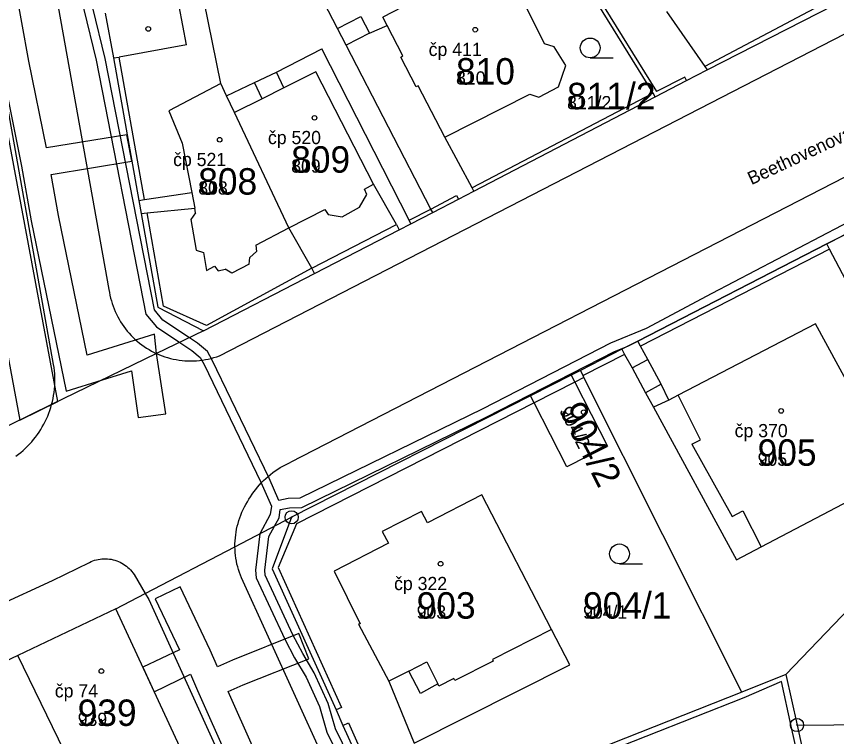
# Model space of a CAD drawing. Extents: x -763628 to -761565, y -976033 to -973833.
# Drawn here: x -762085.7 to -762023.6, y -974747.7 to -974693.2 of the extents above; entities that cross this region are included whole.
import ezdxf

# ---------------------------------------------------------------- set-up
doc = ezdxf.new("R2010")
doc.units = 0
for name, color, linetype in [('KN_cisla parcel 1000', 7, 'Continuous'), ('KN_cisla parcel 500', 7, 'Continuous'), ('KN_cisla popisna 500', 7, 'Continuous'), ('KN_hranice parcel', 7, 'Continuous'), ('KN_popisy', 7, 'Continuous'), ('KN_vecna bremena', 7, 'Continuous'), ('KN_vnitrni kresba parcel', 7, 'Continuous'), ('KN_znacky bodu BP', 7, 'Continuous'), ('KN_znacky budov', 7, 'Continuous'), ('KN_znacky kultur', 7, 'Continuous')]:
    doc.layers.add(name, color=color, linetype=linetype)

msp = doc.modelspace()

# ---------------------------------------------------------------- linework, layer by layer
at = {"layer": 'KN_hranice parcel'}
for p, q in [((-762051.03, -974706.45), (-762037.3, -974699.3)), ((-762020.74, -974708.62), (-762024.3, -974710.44)), ((-762024.3, -974710.44), (-762038.61, -974717.79)), ((-762071.48, -974717.01), (-762063.09, -974712.69)), ((-762038.61, -974717.79), (-762039.81, -974718.4)), ((-762039.81, -974718.4), (-762042.95, -974720.01)), ((-762042.95, -974720.01), (-762043.65, -974720.37)), ((-762043.65, -974720.37), (-762046.72, -974721.93)), ((-762046.72, -974721.93), (-762064.82, -974731.13)), ((-762078.14, -974738.06), (-762085.54, -974741.6)), ((-762085.54, -974741.6), (-762095.9, -974746.39)), ((-762027.4, -974743.04), (-762030.74, -974744.37)), ((-762027.4, -974743.04), (-762026.55, -974746.85)), ((-762030.74, -974744.37), (-762050.34, -974752.09)), ((-762026.55, -974746.85), (-762023.58, -974760.03))]:
    msp.add_line(p, q, dxfattribs=at)
for points in [[(-762054.13, -974708.07), (-762054.27, -974707.8), (-762060.69, -974695.41), (-762061.34, -974694.14), (-762063.74, -974689.5), (-762063.94, -974689.12)], [(-762051.03, -974706.45), (-762051.16, -974706.19), (-762053.23, -974702.36), (-762046.78, -974699.11), (-762046.11, -974699.33), (-762044.61, -974698.55), (-762044.05, -974696.94), (-762044.94, -974695.52), (-762045.68, -974695.31), (-762047.15, -974692.3), (-762043.49, -974690.08), (-762043.13, -974689.86)], [(-762037.3, -974699.3), (-762037.44, -974699.03), (-762043.13, -974689.86)], [(-762063.09, -974712.69), (-762063.3, -974712.28), (-762065.03, -974709.22), (-762069.14, -974700.49), (-762069.74, -974699.23), (-762070.18, -974698.29), (-762071.45, -974692.1), (-762071.54, -974691.66)], [(-762037.3, -974699.3), (-762034.91, -974698.07), (-762033.35, -974697.27), (-762023.72, -974692.34)], [(-762078.93, -974692.97), (-762078.32, -974696.37), (-762076.4, -974707.16), (-762076.22, -974708.14), (-762074.96, -974715.24), (-762071.48, -974717.01)], [(-762054.13, -974708.07), (-762052.19, -974707.06), (-762051.03, -974706.45)], [(-762063.09, -974712.69), (-762056.67, -974709.38), (-762055.78, -974708.92), (-762054.13, -974708.07)], [(-762017.9, -974714.1), (-762021.41, -974715.92), (-762024.09, -974710.84), (-762024.3, -974710.44)], [(-762039.81, -974718.4), (-762039.61, -974718.8), (-762039.03, -974719.83), (-762038.01, -974721.7), (-762037.42, -974722.8), (-762031.14, -974734.35), (-762029.26, -974733.37), (-762018.91, -974727.95), (-762025.16, -974716.49), (-762035.55, -974721.9), (-762036.26, -974722.27), (-762036.83, -974721.06), (-762037.84, -974719.19), (-762038.41, -974718.19), (-762038.61, -974717.79)], [(-762071.48, -974717.01), (-762075.04, -974718.74), (-762082.99, -974722.6), (-762087.84, -974724.96)], [(-762030.74, -974744.37), (-762042.68, -974720.54), (-762042.75, -974720.41), (-762042.95, -974720.01)], [(-762043.65, -974720.37), (-762043.38, -974720.9), (-762040.91, -974725.76), (-762043.98, -974727.32), (-762046.45, -974722.46), (-762046.72, -974721.93)], [(-762054.98, -974730.68), (-762057.97, -974732.21), (-762057.48, -974733.08), (-762061.61, -974735.2), (-762059.64, -974739.19), (-762059.76, -974739.22), (-762057.45, -974743.54), (-762055.54, -974748.23), (-762043.76, -974742.3), (-762045.14, -974739.63), (-762050.42, -974729.44), (-762054.54, -974731.56), (-762054.98, -974730.68)], [(-762078.14, -974738.06), (-762075.9, -974736.9), (-762069.11, -974733.36), (-762064.82, -974731.13)], [(-762064.82, -974731.13), (-762066.3, -974735.04), (-762061.45, -974745.71), (-762060.93, -974746.88), (-762057.31, -974754.84)], [(-762018.59, -974733.84), (-762018.9, -974734.17), (-762027.4, -974743.04)], [(-762069.41, -974757.19), (-762070.32, -974754.66), (-762073.29, -974748.51), (-762078.14, -974738.06)], [(-762076.56, -974760.79), (-762078.35, -974756.82), (-762080.64, -974751.69), (-762081.16, -974750.61), (-762085.54, -974741.6)], [(-762026.55, -974746.85), (-762018.18, -974746.79), (-762017.72, -974746.78)]]:
    msp.add_lwpolyline(points, dxfattribs=at)
at = {"layer": 'KN_vecna bremena'}
for points in [[(-761988.76, -974691.06), (-762016.29, -974705.31), (-762021.52, -974708.2), (-762033, -974714.19), (-762037.98, -974716.84), (-762040.66, -974717.95), (-762050.35, -974722.91), (-762064.2, -974729.69), (-762065.07, -974729.71), (-762065.78, -974729.85), (-762066.52, -974728.18), (-762070.83, -974719.24), (-762071.18, -974718.59), (-762071.95, -974717.95), (-762072.56, -974717.54), (-762074.56, -974716.2), (-762075.21, -974715.43), (-762078.94, -974696.4), (-762079.87, -974692.57), (-762081.5, -974683.02), (-762085.24, -974663.7), (-762087.15, -974652.51)], [(-762085.92, -974663.82), (-762082.18, -974683.14), (-762080.55, -974692.71), (-762079.62, -974696.54), (-762075.87, -974715.75), (-762075.04, -974716.72), (-762073.29, -974717.89), (-762072.37, -974718.51), (-762071.74, -974719.05), (-762071.45, -974719.56), (-762067.16, -974728.48), (-762066.35, -974730.3), (-762066.45, -974730.92), (-762067.22, -974732.38), (-762067.56, -974735.13), (-762067.5, -974735.7), (-762065.34, -974740.35), (-762064.59, -974741.77), (-762063.72, -974743.22), (-762062.71, -974745.45), (-762062.16, -974747.4), (-762060.52, -974750.71)], [(-762088.46, -974707.47), (-762085.41, -974723.78), (-762082.52, -974722.37), (-762090.32, -974680.66)], [(-762086.79, -974697), (-762085.28, -974704.55), (-762084.55, -974708.69), (-762081.89, -974721.59), (-762079.13, -974720.73), (-762076.95, -974720.04), (-762076.45, -974723.59), (-762074.35, -974723.29), (-762075.04, -974718.74), (-762075.21, -974717.28), (-762080.29, -974718.87), (-762082.47, -974708.29), (-762083.02, -974705.18), (-762076.93, -974704.19), (-762077.29, -974702.18), (-762083.39, -974703.18), (-762084.71, -974696.6), (-762086.83, -974684.87)], [(-762064.04, -974730.39), (-762050.03, -974723.53), (-762040.36, -974718.59), (-762039.37, -974718.18), (-762038.61, -974717.79), (-762024.3, -974710.44), (-762021.88, -974709.2), (-762015.95, -974705.93), (-761988.54, -974691.72)], [(-762059.9, -974750.39), (-762061.5, -974747.14), (-762062.05, -974745.21), (-762063.1, -974742.9), (-762063.98, -974741.43), (-762064.72, -974740.03), (-762066.82, -974735.5), (-762066.86, -974735.13), (-762066.54, -974732.59), (-762066.12, -974731.81), (-762065.77, -974731.16), (-762065.68, -974730.55), (-762064.99, -974730.41), (-762064.04, -974730.39)], [(-762073.26, -974736.39), (-762075.16, -974737.29), (-762073.32, -974741.15), (-762076.09, -974742.48), (-762075.23, -974744.33), (-762072.48, -974743.01), (-762071.95, -974744.24), (-762069.61, -974749.51)], [(-762067.69, -974748.67), (-762069.62, -974744.32), (-762068.5, -974743.82), (-762063.52, -974741.83), (-762064.28, -974739.93), (-762069.3, -974741.94), (-762070.44, -974742.45), (-762070.98, -974741.19), (-762073.26, -974736.39)]]:
    msp.add_lwpolyline(points, dxfattribs=at)
at = {"layer": 'KN_vnitrni kresba parcel'}
for p, q in [((-762092.3, -974638.03), (-762078.65, -974713.9)), ((-762082.84, -974719.57), (-762097.31, -974638.55)), ((-762070.28, -974718.91), (-761967.13, -974665.79)), ((-762049.68, -974678.8), (-762037.19, -974698.9)), ((-761987.98, -974687.41), (-762064.87, -974726.96)), ((-762023.94, -974691.92), (-762033.53, -974697.01)), ((-762072.79, -974695.38), (-762073.33, -974692.44)), ((-762056.44, -974692.53), (-762057.9, -974693.29)), ((-762061.34, -974694.14), (-762059.57, -974693.23)), ((-762059.57, -974693.23), (-762058.92, -974694.49)), ((-762057.59, -974693.9), (-762057.9, -974693.29)), ((-762036.43, -974692.86), (-762033.53, -974697.01)), ((-762058.92, -974694.49), (-762057.59, -974693.9)), ((-762056.39, -974696.22), (-762057.59, -974693.9)), ((-762058.92, -974694.49), (-762060.69, -974695.41)), ((-762072.79, -974695.38), (-762077.88, -974696.3)), ((-762065.97, -974697.45), (-762062.54, -974695.69)), ((-762055.93, -974708.64), (-762062.54, -974695.69)), ((-762078.32, -974696.37), (-762077.88, -974696.3)), ((-762075.95, -974707.09), (-762077.88, -974696.3)), ((-762056.56, -974696.3), (-762056.39, -974696.22)), ((-762055.38, -974698.55), (-762056.56, -974696.3)), ((-762033.53, -974697.01), (-762033.35, -974697.27)), ((-762067.63, -974698.23), (-762065.97, -974697.45)), ((-762065.41, -974698.62), (-762065.97, -974697.45)), ((-762062.99, -974697.41), (-762065.41, -974698.62)), ((-762058.63, -974705.92), (-762062.99, -974697.41)), ((-762070.18, -974698.29), (-762074.13, -974700.36)), ((-762069.74, -974699.23), (-762067.63, -974698.23)), ((-762067.06, -974699.45), (-762067.63, -974698.23)), ((-762035.05, -974697.81), (-762037.19, -974698.9)), ((-762034.91, -974698.07), (-762035.05, -974697.81)), ((-762065.41, -974698.62), (-762067.06, -974699.45)), ((-762055.23, -974698.48), (-762055.38, -974698.55)), ((-762053.23, -974702.36), (-762055.23, -974698.48)), ((-762067.06, -974699.45), (-762069.14, -974700.49)), ((-762037.44, -974699.03), (-762051.16, -974706.19)), ((-762074.13, -974700.36), (-762073.1, -974702.81)), ((-762073.1, -974702.81), (-762072.38, -974706.56)), ((-762059.31, -974706.3), (-762058.63, -974705.92)), ((-762059.13, -974706.71), (-762059.31, -974706.3)), ((-762056.88, -974708.98), (-762058.63, -974705.92)), ((-762075.95, -974707.09), (-762072.38, -974706.56)), ((-762072.38, -974706.56), (-762072.16, -974707.73)), ((-762059.67, -974707.66), (-762059.13, -974706.71)), ((-762054.27, -974707.8), (-762052.33, -974706.79)), ((-762052.33, -974706.79), (-762052.19, -974707.06)), ((-762076.4, -974707.16), (-762075.95, -974707.09)), ((-762060.98, -974708.38), (-762059.67, -974707.66)), ((-762076.22, -974708.14), (-762075.77, -974708.09)), ((-762075.77, -974708.09), (-762072.16, -974707.73)), ((-762074.51, -974715.16), (-762075.77, -974708.09)), ((-762072.09, -974708.08), (-762072.46, -974708.59)), ((-762072.09, -974708.08), (-762072.16, -974707.73)), ((-762065.03, -974709.22), (-762062.3, -974707.83)), ((-762062.3, -974707.83), (-762062.05, -974708.22)), ((-762062.05, -974708.22), (-762060.98, -974708.38)), ((-762055.93, -974708.64), (-762054.27, -974707.8)), ((-762072.46, -974708.59), (-762072.04, -974710.92)), ((-762055.78, -974708.92), (-762055.93, -974708.64)), ((-762067.53, -974710.54), (-762065.03, -974709.22)), ((-762063.3, -974712.28), (-762056.88, -974708.98)), ((-762056.88, -974708.98), (-762056.67, -974709.38)), ((-762067.53, -974710.54), (-762067.48, -974711.02)), ((-762072.04, -974710.92), (-762071.49, -974711.08)), ((-762071.49, -974711.08), (-762071.26, -974712.46)), ((-762067.48, -974711.02), (-762067.99, -974711.47)), ((-762024.09, -974710.84), (-762038.41, -974718.19)), ((-762068.03, -974711.97), (-762069.34, -974712.66)), ((-762068.03, -974711.97), (-762067.99, -974711.47)), ((-762063.3, -974712.28), (-762071.27, -974716.61)), ((-762071.26, -974712.46), (-762070.67, -974712.12)), ((-762070.67, -974712.12), (-762070.37, -974712.49)), ((-762070.37, -974712.49), (-762069.86, -974712.34)), ((-762069.34, -974712.66), (-762069.86, -974712.34)), ((-762071.27, -974716.61), (-762074.51, -974715.16)), ((-762039.61, -974718.8), (-762042.75, -974720.41)), ((-762039.03, -974719.83), (-762037.84, -974719.19)), ((-762042.68, -974720.54), (-762043.38, -974720.9)), ((-762043.38, -974720.9), (-762046.45, -974722.46)), ((-762036.83, -974721.06), (-762038.01, -974721.7)), ((-762033.86, -974725.27), (-762035.55, -974721.9)), ((-762046.45, -974722.46), (-762064.46, -974731.62)), ((-762036.26, -974722.27), (-762037.42, -974722.8)), ((-762034.51, -974725.59), (-762033.86, -974725.27)), ((-762034.51, -974725.59), (-762031.45, -974731.06)), ((-762031.45, -974731.06), (-762030.65, -974730.65)), ((-762030.65, -974730.65), (-762029.26, -974733.37)), ((-762064.46, -974731.62), (-762065.85, -974734.94)), ((-762082.93, -974735.91), (-762080.13, -974734.54)), ((-762065.85, -974734.94), (-762061.05, -974745.53)), ((-762076.75, -974735.45), (-762075.9, -974736.9)), ((-762088.68, -974738.57), (-762082.93, -974735.91)), ((-762059.6, -974755.49), (-762068.62, -974735.71)), ((-762075.9, -974736.9), (-762075.64, -974737.34)), ((-762075.64, -974737.34), (-762065.68, -974759.22)), ((-762045.14, -974739.63), (-762049.61, -974741.9)), ((-762055.95, -974742.77), (-762054.58, -974742.06)), ((-762054.58, -974742.06), (-762053.75, -974743.74)), ((-762049.56, -974742.02), (-762052.47, -974743.49)), ((-762049.61, -974741.9), (-762049.56, -974742.02)), ((-762055.95, -974742.77), (-762057.45, -974743.54)), ((-762055.07, -974744.47), (-762055.95, -974742.77)), ((-762052.54, -974743.32), (-762053.66, -974743.92)), ((-762052.47, -974743.49), (-762052.54, -974743.32)), ((-762027.73, -974743.56), (-762030.57, -974744.8)), ((-762026.99, -974746.95), (-762027.73, -974743.56)), ((-762053.75, -974743.74), (-762055.07, -974744.47)), ((-762053.66, -974743.92), (-762053.75, -974743.74)), ((-762030.57, -974744.8), (-762050.18, -974752.5)), ((-762061.05, -974745.53), (-762061.45, -974745.71)), ((-762060.93, -974746.88), (-762060.52, -974746.69)), ((-762060.52, -974746.69), (-762056.9, -974754.66)), ((-762024.02, -974760.15), (-762026.99, -974746.95))]:
    msp.add_line(p, q, dxfattribs=at)
for points in [[(-762078.65, -974713.9), (-762078.616, -974714.115), (-762078.575, -974714.328), (-762078.527, -974714.54), (-762078.471, -974714.75), (-762078.409, -974714.958), (-762078.338, -974715.163), (-762078.261, -974715.366), (-762078.177, -974715.567), (-762078.086, -974715.764), (-762077.988, -974715.958), (-762077.884, -974716.148), (-762077.773, -974716.335), (-762077.655, -974716.518), (-762077.531, -974716.696), (-762077.401, -974716.87), (-762077.265, -974717.04), (-762077.124, -974717.205), (-762076.977, -974717.364), (-762076.824, -974717.519), (-762076.666, -974717.668), (-762076.503, -974717.812), (-762076.335, -974717.949), (-762076.162, -974718.081), (-762075.985, -974718.207), (-762075.804, -974718.327), (-762075.618, -974718.44), (-762075.429, -974718.547), (-762075.236, -974718.647), (-762075.04, -974718.74)], [(-762075.04, -974718.74), (-762074.836, -974718.828), (-762074.629, -974718.909), (-762074.42, -974718.983), (-762074.208, -974719.049), (-762073.993, -974719.107), (-762073.777, -974719.158), (-762073.559, -974719.201), (-762073.34, -974719.236), (-762073.12, -974719.264), (-762072.899, -974719.284), (-762072.677, -974719.295), (-762072.455, -974719.299), (-762072.233, -974719.295), (-762072.011, -974719.284), (-762071.79, -974719.264), (-762071.569, -974719.237), (-762071.35, -974719.201), (-762071.132, -974719.158), (-762070.916, -974719.108), (-762070.702, -974719.049), (-762070.49, -974718.983), (-762070.28, -974718.91)], [(-762082.99, -974722.6), (-762082.932, -974722.372), (-762082.881, -974722.142), (-762082.839, -974721.911), (-762082.804, -974721.679), (-762082.776, -974721.445), (-762082.757, -974721.211), (-762082.745, -974720.976), (-762082.742, -974720.741), (-762082.746, -974720.505), (-762082.757, -974720.27), (-762082.777, -974720.036), (-762082.805, -974719.803), (-762082.84, -974719.57)], [(-762085.696, -974726.498), (-762085.511, -974726.361), (-762085.33, -974726.217), (-762085.155, -974726.068), (-762084.984, -974725.914), (-762084.818, -974725.753), (-762084.658, -974725.588), (-762084.503, -974725.417), (-762084.354, -974725.242), (-762084.211, -974725.061), (-762084.073, -974724.876), (-762083.942, -974724.687), (-762083.817, -974724.494), (-762083.698, -974724.296), (-762083.586, -974724.095), (-762083.48, -974723.89), (-762083.381, -974723.682), (-762083.289, -974723.471), (-762083.203, -974723.257), (-762083.125, -974723.04), (-762083.054, -974722.821), (-762082.99, -974722.6)], [(-762068.05, -974729.77), (-762067.933, -974729.575), (-762067.809, -974729.385), (-762067.679, -974729.198), (-762067.542, -974729.017), (-762067.4, -974728.84), (-762067.252, -974728.668), (-762067.097, -974728.501), (-762066.938, -974728.339), (-762066.773, -974728.183), (-762066.602, -974728.032), (-762066.427, -974727.888), (-762066.247, -974727.749), (-762066.062, -974727.617), (-762065.873, -974727.491), (-762065.68, -974727.371), (-762065.483, -974727.258), (-762065.282, -974727.152), (-762065.078, -974727.052), (-762064.87, -974726.96)], [(-762069.11, -974733.36), (-762069.108, -974733.137), (-762069.098, -974732.913), (-762069.081, -974732.691), (-762069.056, -974732.469), (-762069.023, -974732.248), (-762068.982, -974732.028), (-762068.934, -974731.81), (-762068.878, -974731.593), (-762068.815, -974731.379), (-762068.744, -974731.167), (-762068.666, -974730.958), (-762068.581, -974730.751), (-762068.489, -974730.548), (-762068.389, -974730.348), (-762068.283, -974730.151), (-762068.17, -974729.959), (-762068.05, -974729.77)], [(-762068.62, -974735.71), (-762068.702, -974735.506), (-762068.777, -974735.3), (-762068.844, -974735.091), (-762068.904, -974734.88), (-762068.957, -974734.666), (-762069.002, -974734.451), (-762069.039, -974734.235), (-762069.068, -974734.017), (-762069.09, -974733.799), (-762069.104, -974733.58), (-762069.11, -974733.36)], [(-762080.13, -974734.54), (-762080.001, -974734.481), (-762079.87, -974734.428), (-762079.736, -974734.383), (-762079.599, -974734.345), (-762079.461, -974734.314), (-762079.321, -974734.291), (-762079.181, -974734.276), (-762079.039, -974734.267), (-762078.898, -974734.267), (-762078.756, -974734.274), (-762078.615, -974734.288), (-762078.475, -974734.31), (-762078.337, -974734.34), (-762078.2, -974734.376), (-762078.066, -974734.421), (-762077.934, -974734.472), (-762077.804, -974734.53), (-762077.679, -974734.595), (-762077.556, -974734.667), (-762077.438, -974734.745), (-762077.325, -974734.829), (-762077.215, -974734.919), (-762077.111, -974735.015), (-762077.012, -974735.116), (-762076.919, -974735.223), (-762076.831, -974735.334), (-762076.75, -974735.45)]]:
    msp.add_lwpolyline(points, dxfattribs=at)
at = {"layer": 'KN_znacky bodu BP'}
for centre, radius in [((-762064.82, -974731.13), 0.5), ((-762064.82, -974731.13), 0.0303), ((-762026.55, -974746.85), 0.5), ((-762026.55, -974746.85), 0.0303)]:
    msp.add_circle(centre, radius, dxfattribs=at)
at = {"layer": 'KN_znacky budov'}
for centre in [(-762075.677, -974694.169), (-762050.917, -974694.229), (-762063.087, -974700.899), (-762070.267, -974702.559), (-762042.697, -974723.179), (-762027.747, -974723.079), (-762053.537, -974734.649), (-762079.227, -974742.769)]:
    msp.add_circle(centre, 0.175, dxfattribs=at)
at = {"layer": 'KN_znacky kultur'}
for p, q in [((-762042.213, -974696.36), (-762040.463, -974696.36)), ((-762039.993, -974734.65), (-762038.243, -974734.65))]:
    msp.add_line(p, q, dxfattribs=at)
for centre in [(-762042.213, -974695.61), (-762039.993, -974733.9)]:
    msp.add_circle(centre, 0.75, dxfattribs=at)

# ---------------------------------------------------------------- texts
at = {"layer": 'KN_cisla parcel 1000'}
for s, p in [('810', (-762052.37, -974698.38)), ('811/2', (-762043.96, -974700.25)), ('809', (-762064.85, -974705.05)), ('808', (-762071.89, -974706.71)), ('905', (-762029.53, -974727.23)), ('903', (-762055.35, -974738.8)), ('904/1', (-762042.75, -974738.8)), ('939', (-762081.02, -974746.92))]:
    msp.add_text(s, height=2, dxfattribs=at).set_placement(p)
msp.add_text('904/2', height=2, rotation=297, dxfattribs=at).set_placement((-762044.574, -974723.054))
at = {"layer": 'KN_cisla parcel 500'}
for s, p in [('810', (-762052.37, -974698.38)), ('811/2', (-762043.96, -974700.25)), ('809', (-762064.85, -974705.05)), ('808', (-762071.89, -974706.71)), ('905', (-762029.53, -974727.23)), ('903', (-762055.35, -974738.8)), ('904/1', (-762042.75, -974738.8)), ('939', (-762081.02, -974746.92))]:
    msp.add_text(s, height=1, dxfattribs=at).set_placement(p)
msp.add_text('904/2', height=1, rotation=297, dxfattribs=at).set_placement((-762044.574, -974723.054))
at = {"layer": 'KN_cisla popisna 500'}
for s, p in [('čp 411', (-762054.441, -974696.221)), ('čp 520', (-762066.611, -974702.891)), ('čp 521', (-762073.791, -974704.551)), ('čp 370', (-762031.271, -974725.071)), ('čp 322', (-762057.061, -974736.641)), ('čp 74', (-762082.751, -974744.761))]:
    msp.add_text(s, height=1, dxfattribs=at).set_placement(p)
at = {"layer": 'KN_popisy'}
msp.add_text('Beethovenova', height=1, rotation=25, dxfattribs=at).set_placement((-762030, -974706))

doc.saveas('drawing.dxf')
